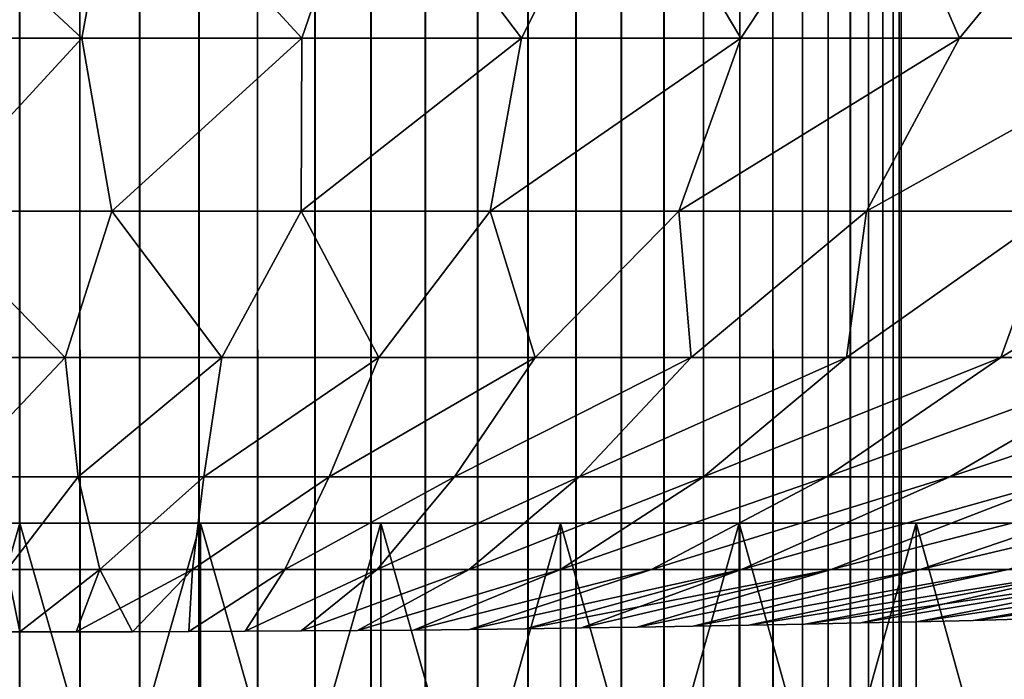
# Model space of a CAD drawing. Header units: millimetres. Extents: x -125 to 125, y -45 to 4025.
# Tile 474 of 656: x 0 to 3.13, y 3900.02 to 3902.11. Entities that reach past the tile are written whole.
import ezdxf

# ---------------------------------------------------------------- set-up
doc = ezdxf.new("R2010")
doc.units = ezdxf.units.MM
doc.header["$LTSCALE"] = 6.999206
for name, color, linetype in [('1', 7, 'CONTINUOUS'), ('2', 7, 'CONTINUOUS'), ('21', 7, 'CONTINUOUS'), ('22', 7, 'CONTINUOUS'), ('28', 7, 'CONTINUOUS')]:
    doc.layers.add(name, color=color, linetype=linetype)

msp = doc.modelspace()

# ---------------------------------------------------------------- linework, layer by layer
at = {"layer": '1', "color": 7, "linetype": 'CONTINUOUS'}
for points in [[(-0.1911, 3910, -2.7935), (0, 3910, -2.8), (-0.1911, 0, -2.7935), (-0.1911, 3910, -2.7935)], [(-0.1911, 0, -2.7935), (0, 3910, -2.8), (0, 0, -2.8), (-0.1911, 0, -2.7935)], [(0, 3910, -2.8), (0.1911, 3910, -2.7935), (0, 0, -2.8), (0, 3910, -2.8)], [(0, 0, -2.8), (0.1911, 3910, -2.7935), (0.1911, 0, -2.7935), (0, 0, -2.8)], [(0.1911, 3910, -2.7935), (0.3813, 3910, -2.7739), (0.1911, 0, -2.7935), (0.1911, 3910, -2.7935)], [(0.1911, 0, -2.7935), (0.3813, 3910, -2.7739), (0.3813, 0, -2.7739), (0.1911, 0, -2.7935)], [(0.3813, 3910, -2.7739), (0.5697, 3910, -2.7414), (0.3813, 0, -2.7739), (0.3813, 3910, -2.7739)], [(0.3813, 0, -2.7739), (0.5697, 3910, -2.7414), (0.5697, 0, -2.7414), (0.3813, 0, -2.7739)], [(0.5697, 3910, -2.7414), (0.7554, 3910, -2.6962), (0.5697, 0, -2.7414), (0.5697, 3910, -2.7414)], [(0.5697, 0, -2.7414), (0.7554, 3910, -2.6962), (0.7554, 0, -2.6962), (0.5697, 0, -2.7414)], [(0.7554, 3910, -2.6962), (0.9377, 3910, -2.6383), (0.7554, 0, -2.6962), (0.7554, 3910, -2.6962)], [(0.7554, 0, -2.6962), (0.9377, 3910, -2.6383), (0.9377, 0, -2.6383), (0.7554, 0, -2.6962)], [(0.9377, 3910, -2.6383), (1.1155, 3910, -2.5682), (0.9377, 0, -2.6383), (0.9377, 3910, -2.6383)], [(0.9377, 0, -2.6383), (1.1155, 3910, -2.5682), (1.1155, 0, -2.5682), (0.9377, 0, -2.6383)], [(1.1155, 3910, -2.5682), (1.2882, 3910, -2.4861), (1.1155, 0, -2.5682), (1.1155, 3910, -2.5682)], [(1.1155, 0, -2.5682), (1.2882, 3910, -2.4861), (1.2882, 0, -2.4861), (1.1155, 0, -2.5682)], [(1.2882, 3910, -2.4861), (1.4548, 3910, -2.3924), (1.2882, 0, -2.4861), (1.2882, 3910, -2.4861)], [(1.2882, 0, -2.4861), (1.4548, 3910, -2.3924), (1.4548, 0, -2.3924), (1.2882, 0, -2.4861)], [(1.4548, 3910, -2.3924), (1.6147, 3910, -2.2875), (1.4548, 0, -2.3924), (1.4548, 3910, -2.3924)], [(1.4548, 0, -2.3924), (1.6147, 3910, -2.2875), (1.6147, 0, -2.2875), (1.4548, 0, -2.3924)], [(1.6147, 3910, -2.2875), (1.767, 3910, -2.172), (1.6147, 0, -2.2875), (1.6147, 3910, -2.2875)], [(1.6147, 0, -2.2875), (1.767, 3910, -2.172), (1.767, 0, -2.172), (1.6147, 0, -2.2875)], [(1.767, 3910, -2.172), (1.9111, 3910, -2.0463), (1.767, 0, -2.172), (1.767, 3910, -2.172)], [(1.767, 0, -2.172), (1.9111, 3910, -2.0463), (1.9111, 0, -2.0463), (1.767, 0, -2.172)], [(1.9111, 3910, -2.0463), (2.0463, 3910, -1.9111), (1.9111, 0, -2.0463), (1.9111, 3910, -2.0463)], [(1.9111, 0, -2.0463), (2.0463, 3910, -1.9111), (2.0463, 0, -1.9111), (1.9111, 0, -2.0463)], [(2.0463, 3910, -1.9111), (2.172, 3910, -1.767), (2.0463, 0, -1.9111), (2.0463, 3910, -1.9111)], [(2.0463, 0, -1.9111), (2.172, 3910, -1.767), (2.172, 0, -1.767), (2.0463, 0, -1.9111)], [(2.172, 3910, -1.767), (2.2875, 3910, -1.6147), (2.172, 0, -1.767), (2.172, 3910, -1.767)], [(2.172, 0, -1.767), (2.2875, 3910, -1.6147), (2.2875, 0, -1.6147), (2.172, 0, -1.767)], [(2.2875, 3910, -1.6147), (2.3924, 3910, -1.4548), (2.2875, 0, -1.6147), (2.2875, 3910, -1.6147)], [(2.2875, 0, -1.6147), (2.3924, 3910, -1.4548), (2.3924, 0, -1.4548), (2.2875, 0, -1.6147)], [(2.3924, 3910, -1.4548), (2.4861, 3910, -1.2882), (2.3924, 0, -1.4548), (2.3924, 3910, -1.4548)], [(2.3924, 0, -1.4548), (2.4861, 3910, -1.2882), (2.4861, 0, -1.2882), (2.3924, 0, -1.4548)], [(2.4861, 3910, -1.2882), (2.5682, 3910, -1.1155), (2.4861, 0, -1.2882), (2.4861, 3910, -1.2882)], [(2.4861, 0, -1.2882), (2.5682, 3910, -1.1155), (2.5682, 0, -1.1155), (2.4861, 0, -1.2882)], [(2.5682, 3910, -1.1155), (2.6383, 3910, -0.9377), (2.5682, 0, -1.1155), (2.5682, 3910, -1.1155)], [(2.5682, 0, -1.1155), (2.6383, 3910, -0.9377), (2.6383, 0, -0.9377), (2.5682, 0, -1.1155)], [(2.6383, 3910, -0.9377), (2.6962, 3910, -0.7554), (2.6383, 0, -0.9377), (2.6383, 3910, -0.9377)], [(2.6383, 0, -0.9377), (2.6962, 3910, -0.7554), (2.6962, 0, -0.7554), (2.6383, 0, -0.9377)], [(2.6962, 3910, -0.7554), (2.7414, 3910, -0.5697), (2.6962, 0, -0.7554), (2.6962, 3910, -0.7554)], [(2.6962, 0, -0.7554), (2.7414, 3910, -0.5697), (2.7414, 0, -0.5697), (2.6962, 0, -0.7554)], [(2.7414, 3910, -0.5697), (2.7739, 3910, -0.3813), (2.7414, 0, -0.5697), (2.7414, 3910, -0.5697)], [(2.7414, 0, -0.5697), (2.7739, 3910, -0.3813), (2.7739, 0, -0.3813), (2.7414, 0, -0.5697)], [(2.7739, 3910, -0.3813), (2.7935, 3910, -0.1911), (2.7739, 0, -0.3813), (2.7739, 3910, -0.3813)], [(2.7739, 0, -0.3813), (2.7935, 3910, -0.1911), (2.7935, 0, -0.1911), (2.7739, 0, -0.3813)], [(2.8, 3910), (2.8, 0), (2.7935, 0, -0.1911), (2.8, 3910)], [(2.7935, 3910, -0.1911), (2.8, 3910), (2.7935, 0, -0.1911), (2.7935, 3910, -0.1911)]]:
    msp.add_3dface(points, dxfattribs=at)
at = {"layer": '2', "color": 7, "linetype": 'CONTINUOUS'}
for points in [[(0, 3910, 2.8), (-0.1911, 3910, 2.7935), (0, 0, 2.8), (0, 3910, 2.8)], [(0, 0, 2.8), (-0.1911, 3910, 2.7935), (-0.1911, 0, 2.7935), (0, 0, 2.8)], [(0.1911, 3910, 2.7935), (0, 3910, 2.8), (0.1911, 0, 2.7935), (0.1911, 3910, 2.7935)], [(0.1911, 0, 2.7935), (0, 3910, 2.8), (0, 0, 2.8), (0.1911, 0, 2.7935)], [(0.3813, 3910, 2.7739), (0.1911, 3910, 2.7935), (0.3813, 0, 2.7739), (0.3813, 3910, 2.7739)], [(0.3813, 0, 2.7739), (0.1911, 3910, 2.7935), (0.1911, 0, 2.7935), (0.3813, 0, 2.7739)], [(0.5697, 3910, 2.7414), (0.3813, 3910, 2.7739), (0.5697, 0, 2.7414), (0.5697, 3910, 2.7414)], [(0.5697, 0, 2.7414), (0.3813, 3910, 2.7739), (0.3813, 0, 2.7739), (0.5697, 0, 2.7414)], [(0.7554, 3910, 2.6962), (0.5697, 3910, 2.7414), (0.7554, 0, 2.6962), (0.7554, 3910, 2.6962)], [(0.7554, 0, 2.6962), (0.5697, 3910, 2.7414), (0.5697, 0, 2.7414), (0.7554, 0, 2.6962)], [(0.9377, 3910, 2.6383), (0.7554, 3910, 2.6962), (0.9377, 0, 2.6383), (0.9377, 3910, 2.6383)], [(0.9377, 0, 2.6383), (0.7554, 3910, 2.6962), (0.7554, 0, 2.6962), (0.9377, 0, 2.6383)], [(1.1155, 3910, 2.5682), (0.9377, 3910, 2.6383), (1.1155, 0, 2.5682), (1.1155, 3910, 2.5682)], [(1.1155, 0, 2.5682), (0.9377, 3910, 2.6383), (0.9377, 0, 2.6383), (1.1155, 0, 2.5682)], [(1.2882, 3910, 2.4861), (1.1155, 3910, 2.5682), (1.2882, 0, 2.4861), (1.2882, 3910, 2.4861)], [(1.2882, 0, 2.4861), (1.1155, 3910, 2.5682), (1.1155, 0, 2.5682), (1.2882, 0, 2.4861)], [(1.4548, 3910, 2.3924), (1.2882, 3910, 2.4861), (1.4548, 0, 2.3924), (1.4548, 3910, 2.3924)], [(1.4548, 0, 2.3924), (1.2882, 3910, 2.4861), (1.2882, 0, 2.4861), (1.4548, 0, 2.3924)], [(1.6147, 3910, 2.2875), (1.4548, 3910, 2.3924), (1.6147, 0, 2.2875), (1.6147, 3910, 2.2875)], [(1.6147, 0, 2.2875), (1.4548, 3910, 2.3924), (1.4548, 0, 2.3924), (1.6147, 0, 2.2875)], [(1.767, 3910, 2.172), (1.6147, 3910, 2.2875), (1.767, 0, 2.172), (1.767, 3910, 2.172)], [(1.767, 0, 2.172), (1.6147, 3910, 2.2875), (1.6147, 0, 2.2875), (1.767, 0, 2.172)], [(1.9111, 3910, 2.0463), (1.767, 3910, 2.172), (1.9111, 0, 2.0463), (1.9111, 3910, 2.0463)], [(1.9111, 0, 2.0463), (1.767, 3910, 2.172), (1.767, 0, 2.172), (1.9111, 0, 2.0463)], [(2.0463, 3910, 1.9111), (1.9111, 3910, 2.0463), (2.0463, 0, 1.9111), (2.0463, 3910, 1.9111)], [(2.0463, 0, 1.9111), (1.9111, 3910, 2.0463), (1.9111, 0, 2.0463), (2.0463, 0, 1.9111)], [(2.172, 3910, 1.767), (2.0463, 3910, 1.9111), (2.172, 0, 1.767), (2.172, 3910, 1.767)], [(2.172, 0, 1.767), (2.0463, 3910, 1.9111), (2.0463, 0, 1.9111), (2.172, 0, 1.767)], [(2.2875, 3910, 1.6147), (2.172, 3910, 1.767), (2.2875, 0, 1.6147), (2.2875, 3910, 1.6147)], [(2.2875, 0, 1.6147), (2.172, 3910, 1.767), (2.172, 0, 1.767), (2.2875, 0, 1.6147)], [(2.3924, 3910, 1.4548), (2.2875, 3910, 1.6147), (2.3924, 0, 1.4548), (2.3924, 3910, 1.4548)], [(2.3924, 0, 1.4548), (2.2875, 3910, 1.6147), (2.2875, 0, 1.6147), (2.3924, 0, 1.4548)], [(2.4861, 3910, 1.2882), (2.3924, 3910, 1.4548), (2.4861, 0, 1.2882), (2.4861, 3910, 1.2882)], [(2.4861, 0, 1.2882), (2.3924, 3910, 1.4548), (2.3924, 0, 1.4548), (2.4861, 0, 1.2882)], [(2.5682, 3910, 1.1155), (2.4861, 3910, 1.2882), (2.5682, 0, 1.1155), (2.5682, 3910, 1.1155)], [(2.5682, 0, 1.1155), (2.4861, 3910, 1.2882), (2.4861, 0, 1.2882), (2.5682, 0, 1.1155)], [(2.6383, 3910, 0.9377), (2.5682, 3910, 1.1155), (2.6383, 0, 0.9377), (2.6383, 3910, 0.9377)], [(2.6383, 0, 0.9377), (2.5682, 3910, 1.1155), (2.5682, 0, 1.1155), (2.6383, 0, 0.9377)], [(2.6962, 3910, 0.7554), (2.6383, 3910, 0.9377), (2.6962, 0, 0.7554), (2.6962, 3910, 0.7554)], [(2.6962, 0, 0.7554), (2.6383, 3910, 0.9377), (2.6383, 0, 0.9377), (2.6962, 0, 0.7554)], [(2.7414, 3910, 0.5697), (2.6962, 3910, 0.7554), (2.7414, 0, 0.5697), (2.7414, 3910, 0.5697)], [(2.7414, 0, 0.5697), (2.6962, 3910, 0.7554), (2.6962, 0, 0.7554), (2.7414, 0, 0.5697)], [(2.7739, 3910, 0.3813), (2.7414, 3910, 0.5697), (2.7739, 0, 0.3813), (2.7739, 3910, 0.3813)], [(2.7739, 0, 0.3813), (2.7414, 3910, 0.5697), (2.7414, 0, 0.5697), (2.7739, 0, 0.3813)], [(2.7935, 3910, 0.1911), (2.7739, 3910, 0.3813), (2.7935, 0, 0.1911), (2.7935, 3910, 0.1911)], [(2.7935, 0, 0.1911), (2.7739, 3910, 0.3813), (2.7739, 0, 0.3813), (2.7935, 0, 0.1911)], [(2.8, 0), (2.8, 3910), (2.7935, 3910, 0.1911), (2.8, 0)], [(2.8, 0), (2.7935, 3910, 0.1911), (2.7935, 0, 0.1911), (2.8, 0)]]:
    msp.add_3dface(points, dxfattribs=at)
at = {"layer": '21', "color": 7, "linetype": 'CONTINUOUS'}
for points in [[(0.1968, 3902.0553, 22.5734), (-0.4862, 3902.6892, 25.7842), (-0.5023, 3902.0553, 22.5687), (0.1968, 3902.0553, 22.5734)], [(0.3143, 3902.6892, 25.7868), (-0.4862, 3902.6892, 25.7842), (0.1968, 3902.0553, 22.5734), (0.3143, 3902.6892, 25.7868)], [(0.8957, 3902.0553, 22.5565), (0.3143, 3902.6892, 25.7868), (0.1968, 3902.0553, 22.5734), (0.8957, 3902.0553, 22.5565)], [(1.1144, 3902.6892, 25.7647), (0.3143, 3902.6892, 25.7868), (0.8957, 3902.0553, 22.5565), (1.1144, 3902.6892, 25.7647)], [(1.5937, 3902.0553, 22.5179), (1.1144, 3902.6892, 25.7647), (0.8957, 3902.0553, 22.5565), (1.5937, 3902.0553, 22.5179)], [(1.9134, 3902.6892, 25.7177), (1.1144, 3902.6892, 25.7647), (1.5937, 3902.0553, 22.5179), (1.9134, 3902.6892, 25.7177)], [(2.2902, 3902.0553, 22.4578), (1.9134, 3902.6892, 25.7177), (1.5937, 3902.0553, 22.5179), (2.2902, 3902.0553, 22.4578)], [(2.7106, 3902.6892, 25.6459), (1.9134, 3902.6892, 25.7177), (2.2902, 3902.0553, 22.4578), (2.7106, 3902.6892, 25.6459)], [(2.9846, 3902.0553, 22.3761), (2.7106, 3902.6892, 25.6459), (2.2902, 3902.0553, 22.4578), (2.9846, 3902.0553, 22.3761)], [(3.5052, 3902.6892, 25.5494), (2.7106, 3902.6892, 25.6459), (2.9846, 3902.0553, 22.3761), (3.5052, 3902.6892, 25.5494)], [(3.676, 3902.0553, 22.273), (3.5052, 3902.6892, 25.5494), (2.9846, 3902.0553, 22.3761), (3.676, 3902.0553, 22.273)], [(0.1968, 3902.0553, 22.5734), (-0.5023, 3902.0553, 22.5687), (-0.3089, 3901.5059, 19.3418), (0.1968, 3902.0553, 22.5734)], [(0.2926, 3901.5059, 19.3421), (0.1968, 3902.0553, 22.5734), (-0.3089, 3901.5059, 19.3418), (0.2926, 3901.5059, 19.3421)], [(0.8957, 3902.0553, 22.5565), (0.1968, 3902.0553, 22.5734), (0.2926, 3901.5059, 19.3421), (0.8957, 3902.0553, 22.5565)], [(0.8938, 3901.5059, 19.3236), (0.8957, 3902.0553, 22.5565), (0.2926, 3901.5059, 19.3421), (0.8938, 3901.5059, 19.3236)], [(1.5937, 3902.0553, 22.5179), (0.8957, 3902.0553, 22.5565), (0.8938, 3901.5059, 19.3236), (1.5937, 3902.0553, 22.5179)], [(1.4942, 3901.5059, 19.2865), (1.5937, 3902.0553, 22.5179), (0.8938, 3901.5059, 19.3236), (1.4942, 3901.5059, 19.2865)], [(2.2902, 3902.0553, 22.4578), (1.5937, 3902.0553, 22.5179), (1.4942, 3901.5059, 19.2865), (2.2902, 3902.0553, 22.4578)], [(2.0931, 3901.5059, 19.2307), (2.2902, 3902.0553, 22.4578), (1.4942, 3901.5059, 19.2865), (2.0931, 3901.5059, 19.2307)], [(2.9846, 3902.0553, 22.3761), (2.2902, 3902.0553, 22.4578), (2.0931, 3901.5059, 19.2307), (2.9846, 3902.0553, 22.3761)], [(2.69, 3901.5059, 19.1563), (2.9846, 3902.0553, 22.3761), (2.0931, 3901.5059, 19.2307), (2.69, 3901.5059, 19.1563)], [(3.676, 3902.0553, 22.273), (2.9846, 3902.0553, 22.3761), (2.69, 3901.5059, 19.1563), (3.676, 3902.0553, 22.273)], [(3.2843, 3901.5059, 19.0634), (3.676, 3902.0553, 22.273), (2.69, 3901.5059, 19.1563), (3.2843, 3901.5059, 19.0634)], [(0.1439, 3901.0413, 16.1003), (-0.3089, 3901.5059, 19.3418), (-0.3548, 3901.0413, 16.0971), (0.1439, 3901.0413, 16.1003)], [(0.2926, 3901.5059, 19.3421), (-0.3089, 3901.5059, 19.3418), (0.1439, 3901.0413, 16.1003), (0.2926, 3901.5059, 19.3421)], [(0.6425, 3901.0413, 16.0881), (0.2926, 3901.5059, 19.3421), (0.1439, 3901.0413, 16.1003), (0.6425, 3901.0413, 16.0881)], [(0.8938, 3901.5059, 19.3236), (0.2926, 3901.5059, 19.3421), (0.6425, 3901.0413, 16.0881), (0.8938, 3901.5059, 19.3236)], [(1.1405, 3901.0413, 16.0605), (0.8938, 3901.5059, 19.3236), (0.6425, 3901.0413, 16.0881), (1.1405, 3901.0413, 16.0605)], [(1.4942, 3901.5059, 19.2865), (0.8938, 3901.5059, 19.3236), (1.1405, 3901.0413, 16.0605), (1.4942, 3901.5059, 19.2865)], [(1.6373, 3901.0413, 16.0175), (1.4942, 3901.5059, 19.2865), (1.1405, 3901.0413, 16.0605), (1.6373, 3901.0413, 16.0175)], [(2.0931, 3901.5059, 19.2307), (1.4942, 3901.5059, 19.2865), (1.6373, 3901.0413, 16.0175), (2.0931, 3901.5059, 19.2307)], [(2.1326, 3901.0413, 15.9591), (2.0931, 3901.5059, 19.2307), (1.6373, 3901.0413, 16.0175), (2.1326, 3901.0413, 15.9591)], [(2.69, 3901.5059, 19.1563), (2.0931, 3901.5059, 19.2307), (2.1326, 3901.0413, 15.9591), (2.69, 3901.5059, 19.1563)], [(2.6258, 3901.0413, 15.8854), (2.69, 3901.5059, 19.1563), (2.1326, 3901.0413, 15.9591), (2.6258, 3901.0413, 15.8854)], [(3.2843, 3901.5059, 19.0634), (2.69, 3901.5059, 19.1563), (2.6258, 3901.0413, 15.8854), (3.2843, 3901.5059, 19.0634)], [(3.1165, 3901.0413, 15.7965), (3.2843, 3901.5059, 19.0634), (2.6258, 3901.0413, 15.8854), (3.1165, 3901.0413, 15.7965)], [(3.8755, 3901.5059, 18.9521), (3.2843, 3901.5059, 19.0634), (3.1165, 3901.0413, 15.7965), (3.8755, 3901.5059, 18.9521)], [(3.6043, 3901.0413, 15.6924), (3.8755, 3901.5059, 18.9521), (3.1165, 3901.0413, 15.7965), (3.6043, 3901.0413, 15.6924)], [(0.1439, 3901.0413, 16.1003), (-0.3548, 3901.0413, 16.0971), (-0.2139, 3900.6619, 12.8448), (0.1439, 3901.0413, 16.1003)], [(0.1854, 3900.6619, 12.8453), (0.1439, 3901.0413, 16.1003), (-0.2139, 3900.6619, 12.8448), (0.1854, 3900.6619, 12.8453)], [(0.6425, 3901.0413, 16.0881), (0.1439, 3901.0413, 16.1003), (0.1854, 3900.6619, 12.8453), (0.6425, 3901.0413, 16.0881)], [(0.5845, 3900.6619, 12.8333), (0.6425, 3901.0413, 16.0881), (0.1854, 3900.6619, 12.8453), (0.5845, 3900.6619, 12.8333)], [(1.1405, 3901.0413, 16.0605), (0.6425, 3901.0413, 16.0881), (0.5845, 3900.6619, 12.8333), (1.1405, 3901.0413, 16.0605)], [(0.9831, 3900.6619, 12.8089), (1.1405, 3901.0413, 16.0605), (0.5845, 3900.6619, 12.8333), (0.9831, 3900.6619, 12.8089)], [(1.6373, 3901.0413, 16.0175), (1.1405, 3901.0413, 16.0605), (0.9831, 3900.6619, 12.8089), (1.6373, 3901.0413, 16.0175)], [(1.3807, 3900.6619, 12.7722), (1.6373, 3901.0413, 16.0175), (0.9831, 3900.6619, 12.8089), (1.3807, 3900.6619, 12.7722)], [(2.1326, 3901.0413, 15.9591), (1.6373, 3901.0413, 16.0175), (1.3807, 3900.6619, 12.7722), (2.1326, 3901.0413, 15.9591)], [(1.7769, 3900.6619, 12.7231), (2.1326, 3901.0413, 15.9591), (1.3807, 3900.6619, 12.7722), (1.7769, 3900.6619, 12.7231)], [(2.6258, 3901.0413, 15.8854), (2.1326, 3901.0413, 15.9591), (1.7769, 3900.6619, 12.7231), (2.6258, 3901.0413, 15.8854)], [(2.1715, 3900.6619, 12.6618), (2.6258, 3901.0413, 15.8854), (1.7769, 3900.6619, 12.7231), (2.1715, 3900.6619, 12.6618)], [(3.1165, 3901.0413, 15.7965), (2.6258, 3901.0413, 15.8854), (2.1715, 3900.6619, 12.6618), (3.1165, 3901.0413, 15.7965)], [(2.5639, 3900.6619, 12.5882), (3.1165, 3901.0413, 15.7965), (2.1715, 3900.6619, 12.6618), (2.5639, 3900.6619, 12.5882)], [(3.6043, 3901.0413, 15.6924), (3.1165, 3901.0413, 15.7965), (2.5639, 3900.6619, 12.5882), (3.6043, 3901.0413, 15.6924)], [(2.9539, 3900.6619, 12.5024), (3.6043, 3901.0413, 15.6924), (2.5639, 3900.6619, 12.5882), (2.9539, 3900.6619, 12.5024)], [(4.0885, 3901.0413, 15.5732), (3.6043, 3901.0413, 15.6924), (2.9539, 3900.6619, 12.5024), (4.0885, 3901.0413, 15.5732)], [(3.341, 3900.6619, 12.4046), (4.0885, 3901.0413, 15.5732), (2.9539, 3900.6619, 12.5024), (3.341, 3900.6619, 12.4046)], [(0.1854, 3900.6619, 12.8453), (-0.2139, 3900.6619, 12.8448), (-0.0396, 3900.3679, 9.5834), (0.1854, 3900.6619, 12.8453)], [(0.2548, 3900.3679, 9.58), (0.1854, 3900.6619, 12.8453), (-0.0396, 3900.3679, 9.5834), (0.2548, 3900.3679, 9.58)], [(0.5845, 3900.6619, 12.8333), (0.1854, 3900.6619, 12.8453), (0.2548, 3900.3679, 9.58), (0.5845, 3900.6619, 12.8333)], [(0.5489, 3900.3679, 9.5677), (0.5845, 3900.6619, 12.8333), (0.2548, 3900.3679, 9.58), (0.5489, 3900.3679, 9.5677)], [(0.9831, 3900.6619, 12.8089), (0.5845, 3900.6619, 12.8333), (0.5489, 3900.3679, 9.5677), (0.9831, 3900.6619, 12.8089)], [(0.8425, 3900.3679, 9.5463), (0.9831, 3900.6619, 12.8089), (0.5489, 3900.3679, 9.5677), (0.8425, 3900.3679, 9.5463)], [(1.3807, 3900.6619, 12.7722), (0.9831, 3900.6619, 12.8089), (0.8425, 3900.3679, 9.5463), (1.3807, 3900.6619, 12.7722)], [(1.1354, 3900.3679, 9.5159), (1.3807, 3900.6619, 12.7722), (0.8425, 3900.3679, 9.5463), (1.1354, 3900.3679, 9.5159)], [(1.7769, 3900.6619, 12.7231), (1.3807, 3900.6619, 12.7722), (1.1354, 3900.3679, 9.5159), (1.7769, 3900.6619, 12.7231)], [(1.4271, 3900.3679, 9.4766), (1.7769, 3900.6619, 12.7231), (1.1354, 3900.3679, 9.5159), (1.4271, 3900.3679, 9.4766)], [(2.1715, 3900.6619, 12.6618), (1.7769, 3900.6619, 12.7231), (1.4271, 3900.3679, 9.4766), (2.1715, 3900.6619, 12.6618)], [(1.7175, 3900.3679, 9.4283), (2.1715, 3900.6619, 12.6618), (1.4271, 3900.3679, 9.4766), (1.7175, 3900.3679, 9.4283)], [(2.5639, 3900.6619, 12.5882), (2.1715, 3900.6619, 12.6618), (1.7175, 3900.3679, 9.4283), (2.5639, 3900.6619, 12.5882)], [(2.0063, 3900.3679, 9.3711), (2.5639, 3900.6619, 12.5882), (1.7175, 3900.3679, 9.4283), (2.0063, 3900.3679, 9.3711)], [(2.9539, 3900.6619, 12.5024), (2.5639, 3900.6619, 12.5882), (2.0063, 3900.3679, 9.3711), (2.9539, 3900.6619, 12.5024)], [(2.2931, 3900.3679, 9.305), (2.9539, 3900.6619, 12.5024), (2.0063, 3900.3679, 9.3711), (2.2931, 3900.3679, 9.305)], [(3.341, 3900.6619, 12.4046), (2.9539, 3900.6619, 12.5024), (2.2931, 3900.3679, 9.305), (3.341, 3900.6619, 12.4046)], [(2.5778, 3900.3679, 9.2302), (3.341, 3900.6619, 12.4046), (2.2931, 3900.3679, 9.305), (2.5778, 3900.3679, 9.2302)], [(3.7249, 3900.6619, 12.2947), (3.341, 3900.6619, 12.4046), (2.5778, 3900.3679, 9.2302), (3.7249, 3900.6619, 12.2947)], [(2.8601, 3900.3679, 9.1467), (3.7249, 3900.6619, 12.2947), (2.5778, 3900.3679, 9.2302), (2.8601, 3900.3679, 9.1467)], [(4.1052, 3900.6619, 12.173), (3.7249, 3900.6619, 12.2947), (2.8601, 3900.3679, 9.1467), (4.1052, 3900.6619, 12.173)], [(3.1397, 3900.3679, 9.0545), (4.1052, 3900.6619, 12.173), (2.8601, 3900.3679, 9.1467), (3.1397, 3900.3679, 9.0545)], [(0, 3900.1691, 6.5), (-0.0396, 3900.3679, 9.5834), (-0.176, 3900.1691, 6.4976), (0, 3900.1691, 6.5)], [(0.2548, 3900.3679, 9.58), (-0.0396, 3900.3679, 9.5834), (0, 3900.1691, 6.5), (0.2548, 3900.3679, 9.58)], [(0.1792, 3900.1692, 6.5), (0.2548, 3900.3679, 9.58), (0, 3900.1691, 6.5), (0.1792, 3900.1692, 6.5)], [(0.3582, 3900.1696, 6.5), (0.2548, 3900.3679, 9.58), (0.1792, 3900.1692, 6.5), (0.3582, 3900.1696, 6.5)], [(0.5489, 3900.3679, 9.5677), (0.2548, 3900.3679, 9.58), (0.3582, 3900.1696, 6.5), (0.5489, 3900.3679, 9.5677)], [(0.5371, 3900.1703, 6.5), (0.5489, 3900.3679, 9.5677), (0.3582, 3900.1696, 6.5), (0.5371, 3900.1703, 6.5)], [(0.8425, 3900.3679, 9.5463), (0.5489, 3900.3679, 9.5677), (0.5371, 3900.1703, 6.5), (0.8425, 3900.3679, 9.5463)], [(0.7159, 3900.1712, 6.5), (0.8425, 3900.3679, 9.5463), (0.5371, 3900.1703, 6.5), (0.7159, 3900.1712, 6.5)], [(1.1354, 3900.3679, 9.5159), (0.8425, 3900.3679, 9.5463), (0.7159, 3900.1712, 6.5), (1.1354, 3900.3679, 9.5159)], [(0.8945, 3900.1723, 6.5), (1.1354, 3900.3679, 9.5159), (0.7159, 3900.1712, 6.5), (0.8945, 3900.1723, 6.5)], [(1.4271, 3900.3679, 9.4766), (1.1354, 3900.3679, 9.5159), (0.8945, 3900.1723, 6.5), (1.4271, 3900.3679, 9.4766)], [(1.0728, 3900.1737, 6.5), (1.4271, 3900.3679, 9.4766), (0.8945, 3900.1723, 6.5), (1.0728, 3900.1737, 6.5)], [(1.7175, 3900.3679, 9.4283), (1.4271, 3900.3679, 9.4766), (1.0728, 3900.1737, 6.5), (1.7175, 3900.3679, 9.4283)], [(1.2509, 3900.1754, 6.5), (1.7175, 3900.3679, 9.4283), (1.0728, 3900.1737, 6.5), (1.2509, 3900.1754, 6.5)], [(2.0063, 3900.3679, 9.3711), (1.7175, 3900.3679, 9.4283), (1.2509, 3900.1754, 6.5), (2.0063, 3900.3679, 9.3711)], [(1.4288, 3900.1773, 6.5), (2.0063, 3900.3679, 9.3711), (1.2509, 3900.1754, 6.5), (1.4288, 3900.1773, 6.5)], [(2.2931, 3900.3679, 9.305), (2.0063, 3900.3679, 9.3711), (1.4288, 3900.1773, 6.5), (2.2931, 3900.3679, 9.305)], [(1.6065, 3900.1795, 6.5), (2.2931, 3900.3679, 9.305), (1.4288, 3900.1773, 6.5), (1.6065, 3900.1795, 6.5)], [(1.7839, 3900.1819, 6.5), (2.2931, 3900.3679, 9.305), (1.6065, 3900.1795, 6.5), (1.7839, 3900.1819, 6.5)], [(2.5778, 3900.3679, 9.2302), (2.2931, 3900.3679, 9.305), (1.7839, 3900.1819, 6.5), (2.5778, 3900.3679, 9.2302)], [(1.9613, 3900.1845, 6.5), (2.5778, 3900.3679, 9.2302), (1.7839, 3900.1819, 6.5), (1.9613, 3900.1845, 6.5)], [(2.8601, 3900.3679, 9.1467), (2.5778, 3900.3679, 9.2302), (1.9613, 3900.1845, 6.5), (2.8601, 3900.3679, 9.1467)], [(2.1387, 3900.1874, 6.5), (2.8601, 3900.3679, 9.1467), (1.9613, 3900.1845, 6.5), (2.1387, 3900.1874, 6.5)], [(3.1397, 3900.3679, 9.0545), (2.8601, 3900.3679, 9.1467), (2.1387, 3900.1874, 6.5), (3.1397, 3900.3679, 9.0545)], [(2.3161, 3900.1906, 6.5), (3.1397, 3900.3679, 9.0545), (2.1387, 3900.1874, 6.5), (2.3161, 3900.1906, 6.5)], [(3.4163, 3900.3679, 8.9538), (3.1397, 3900.3679, 9.0545), (2.3161, 3900.1906, 6.5), (3.4163, 3900.3679, 8.9538)], [(2.4937, 3900.194, 6.5), (3.4163, 3900.3679, 8.9538), (2.3161, 3900.1906, 6.5), (2.4937, 3900.194, 6.5)], [(2.6715, 3900.1977, 6.5), (3.4163, 3900.3679, 8.9538), (2.4937, 3900.194, 6.5), (2.6715, 3900.1977, 6.5)], [(3.6897, 3900.3679, 8.8447), (3.4163, 3900.3679, 8.9538), (2.6715, 3900.1977, 6.5), (3.6897, 3900.3679, 8.8447)], [(2.8499, 3900.2017, 6.5), (3.6897, 3900.3679, 8.8447), (2.6715, 3900.1977, 6.5), (2.8499, 3900.2017, 6.5)], [(3.9596, 3900.3679, 8.7272), (3.6897, 3900.3679, 8.8447), (2.8499, 3900.2017, 6.5), (3.9596, 3900.3679, 8.7272)], [(3.0289, 3900.2059, 6.5), (3.9596, 3900.3679, 8.7272), (2.8499, 3900.2017, 6.5), (3.0289, 3900.2059, 6.5)], [(4.2258, 3900.3679, 8.6014), (3.9596, 3900.3679, 8.7272), (3.0289, 3900.2059, 6.5), (4.2258, 3900.3679, 8.6014)], [(3.2088, 3900.2104, 6.5), (4.2258, 3900.3679, 8.6014), (3.0289, 3900.2059, 6.5), (3.2088, 3900.2104, 6.5)]]:
    msp.add_3dface(points, dxfattribs=at)
at = {"layer": '22', "color": 7, "linetype": 'CONTINUOUS'}
for points in [[(0.1968, 3902.0553, -22.5734), (-0.5023, 3902.0553, -22.5687), (-0.4862, 3902.6892, -25.7842), (0.1968, 3902.0553, -22.5734)], [(0.3143, 3902.6892, -25.7868), (0.1968, 3902.0553, -22.5734), (-0.4862, 3902.6892, -25.7842), (0.3143, 3902.6892, -25.7868)], [(0.8957, 3902.0553, -22.5565), (0.1968, 3902.0553, -22.5734), (0.3143, 3902.6892, -25.7868), (0.8957, 3902.0553, -22.5565)], [(1.1144, 3902.6892, -25.7647), (0.8957, 3902.0553, -22.5565), (0.3143, 3902.6892, -25.7868), (1.1144, 3902.6892, -25.7647)], [(1.5937, 3902.0553, -22.5179), (0.8957, 3902.0553, -22.5565), (1.1144, 3902.6892, -25.7647), (1.5937, 3902.0553, -22.5179)], [(1.9134, 3902.6892, -25.7177), (1.5937, 3902.0553, -22.5179), (1.1144, 3902.6892, -25.7647), (1.9134, 3902.6892, -25.7177)], [(2.2902, 3902.0553, -22.4578), (1.5937, 3902.0553, -22.5179), (1.9134, 3902.6892, -25.7177), (2.2902, 3902.0553, -22.4578)], [(2.7106, 3902.6892, -25.6459), (2.2902, 3902.0553, -22.4578), (1.9134, 3902.6892, -25.7177), (2.7106, 3902.6892, -25.6459)], [(2.9846, 3902.0553, -22.3761), (2.2902, 3902.0553, -22.4578), (2.7106, 3902.6892, -25.6459), (2.9846, 3902.0553, -22.3761)], [(3.5052, 3902.6892, -25.5494), (2.9846, 3902.0553, -22.3761), (2.7106, 3902.6892, -25.6459), (3.5052, 3902.6892, -25.5494)], [(3.676, 3902.0553, -22.273), (2.9846, 3902.0553, -22.3761), (3.5052, 3902.6892, -25.5494), (3.676, 3902.0553, -22.273)], [(0.1968, 3902.0553, -22.5734), (-0.3089, 3901.5059, -19.3418), (-0.5023, 3902.0553, -22.5687), (0.1968, 3902.0553, -22.5734)], [(0.2926, 3901.5059, -19.3421), (-0.3089, 3901.5059, -19.3418), (0.1968, 3902.0553, -22.5734), (0.2926, 3901.5059, -19.3421)], [(0.8957, 3902.0553, -22.5565), (0.2926, 3901.5059, -19.3421), (0.1968, 3902.0553, -22.5734), (0.8957, 3902.0553, -22.5565)], [(0.8938, 3901.5059, -19.3236), (0.2926, 3901.5059, -19.3421), (0.8957, 3902.0553, -22.5565), (0.8938, 3901.5059, -19.3236)], [(1.4942, 3901.5059, -19.2865), (0.8938, 3901.5059, -19.3236), (1.5937, 3902.0553, -22.5179), (1.4942, 3901.5059, -19.2865)], [(1.5937, 3902.0553, -22.5179), (0.8938, 3901.5059, -19.3236), (0.8957, 3902.0553, -22.5565), (1.5937, 3902.0553, -22.5179)], [(2.0931, 3901.5059, -19.2307), (1.4942, 3901.5059, -19.2865), (2.2902, 3902.0553, -22.4578), (2.0931, 3901.5059, -19.2307)], [(2.2902, 3902.0553, -22.4578), (1.4942, 3901.5059, -19.2865), (1.5937, 3902.0553, -22.5179), (2.2902, 3902.0553, -22.4578)], [(2.69, 3901.5059, -19.1563), (2.0931, 3901.5059, -19.2307), (2.9846, 3902.0553, -22.3761), (2.69, 3901.5059, -19.1563)], [(2.9846, 3902.0553, -22.3761), (2.0931, 3901.5059, -19.2307), (2.2902, 3902.0553, -22.4578), (2.9846, 3902.0553, -22.3761)], [(3.2843, 3901.5059, -19.0634), (2.69, 3901.5059, -19.1563), (3.676, 3902.0553, -22.273), (3.2843, 3901.5059, -19.0634)], [(3.676, 3902.0553, -22.273), (2.69, 3901.5059, -19.1563), (2.9846, 3902.0553, -22.3761), (3.676, 3902.0553, -22.273)], [(0.1439, 3901.0413, -16.1003), (-0.3548, 3901.0413, -16.0971), (-0.3089, 3901.5059, -19.3418), (0.1439, 3901.0413, -16.1003)], [(0.2926, 3901.5059, -19.3421), (0.1439, 3901.0413, -16.1003), (-0.3089, 3901.5059, -19.3418), (0.2926, 3901.5059, -19.3421)], [(0.6425, 3901.0413, -16.0881), (0.1439, 3901.0413, -16.1003), (0.2926, 3901.5059, -19.3421), (0.6425, 3901.0413, -16.0881)], [(0.8938, 3901.5059, -19.3236), (0.6425, 3901.0413, -16.0881), (0.2926, 3901.5059, -19.3421), (0.8938, 3901.5059, -19.3236)], [(1.1405, 3901.0413, -16.0605), (0.6425, 3901.0413, -16.0881), (0.8938, 3901.5059, -19.3236), (1.1405, 3901.0413, -16.0605)], [(1.4942, 3901.5059, -19.2865), (1.1405, 3901.0413, -16.0605), (0.8938, 3901.5059, -19.3236), (1.4942, 3901.5059, -19.2865)], [(1.6373, 3901.0413, -16.0175), (1.1405, 3901.0413, -16.0605), (1.4942, 3901.5059, -19.2865), (1.6373, 3901.0413, -16.0175)], [(2.0931, 3901.5059, -19.2307), (1.6373, 3901.0413, -16.0175), (1.4942, 3901.5059, -19.2865), (2.0931, 3901.5059, -19.2307)], [(2.1326, 3901.0413, -15.9591), (1.6373, 3901.0413, -16.0175), (2.0931, 3901.5059, -19.2307), (2.1326, 3901.0413, -15.9591)], [(2.69, 3901.5059, -19.1563), (2.1326, 3901.0413, -15.9591), (2.0931, 3901.5059, -19.2307), (2.69, 3901.5059, -19.1563)], [(2.6258, 3901.0413, -15.8854), (2.1326, 3901.0413, -15.9591), (2.69, 3901.5059, -19.1563), (2.6258, 3901.0413, -15.8854)], [(3.1165, 3901.0413, -15.7965), (2.6258, 3901.0413, -15.8854), (3.2843, 3901.5059, -19.0634), (3.1165, 3901.0413, -15.7965)], [(3.2843, 3901.5059, -19.0634), (2.6258, 3901.0413, -15.8854), (2.69, 3901.5059, -19.1563), (3.2843, 3901.5059, -19.0634)], [(3.6043, 3901.0413, -15.6924), (3.1165, 3901.0413, -15.7965), (3.8755, 3901.5059, -18.9521), (3.6043, 3901.0413, -15.6924)], [(3.8755, 3901.5059, -18.9521), (3.1165, 3901.0413, -15.7965), (3.2843, 3901.5059, -19.0634), (3.8755, 3901.5059, -18.9521)], [(0.1439, 3901.0413, -16.1003), (-0.2139, 3900.6619, -12.8448), (-0.3548, 3901.0413, -16.0971), (0.1439, 3901.0413, -16.1003)], [(0.1854, 3900.6619, -12.8453), (-0.2139, 3900.6619, -12.8448), (0.1439, 3901.0413, -16.1003), (0.1854, 3900.6619, -12.8453)], [(0.6425, 3901.0413, -16.0881), (0.1854, 3900.6619, -12.8453), (0.1439, 3901.0413, -16.1003), (0.6425, 3901.0413, -16.0881)], [(0.5845, 3900.6619, -12.8333), (0.1854, 3900.6619, -12.8453), (0.6425, 3901.0413, -16.0881), (0.5845, 3900.6619, -12.8333)], [(0.9831, 3900.6619, -12.8089), (0.5845, 3900.6619, -12.8333), (1.1405, 3901.0413, -16.0605), (0.9831, 3900.6619, -12.8089)], [(1.1405, 3901.0413, -16.0605), (0.5845, 3900.6619, -12.8333), (0.6425, 3901.0413, -16.0881), (1.1405, 3901.0413, -16.0605)], [(1.3807, 3900.6619, -12.7722), (0.9831, 3900.6619, -12.8089), (1.6373, 3901.0413, -16.0175), (1.3807, 3900.6619, -12.7722)], [(1.6373, 3901.0413, -16.0175), (0.9831, 3900.6619, -12.8089), (1.1405, 3901.0413, -16.0605), (1.6373, 3901.0413, -16.0175)], [(1.7769, 3900.6619, -12.7231), (1.3807, 3900.6619, -12.7722), (2.1326, 3901.0413, -15.9591), (1.7769, 3900.6619, -12.7231)], [(2.1326, 3901.0413, -15.9591), (1.3807, 3900.6619, -12.7722), (1.6373, 3901.0413, -16.0175), (2.1326, 3901.0413, -15.9591)], [(2.1715, 3900.6619, -12.6618), (1.7769, 3900.6619, -12.7231), (2.6258, 3901.0413, -15.8854), (2.1715, 3900.6619, -12.6618)], [(2.6258, 3901.0413, -15.8854), (1.7769, 3900.6619, -12.7231), (2.1326, 3901.0413, -15.9591), (2.6258, 3901.0413, -15.8854)], [(2.5639, 3900.6619, -12.5882), (2.1715, 3900.6619, -12.6618), (3.1165, 3901.0413, -15.7965), (2.5639, 3900.6619, -12.5882)], [(3.1165, 3901.0413, -15.7965), (2.1715, 3900.6619, -12.6618), (2.6258, 3901.0413, -15.8854), (3.1165, 3901.0413, -15.7965)], [(2.9539, 3900.6619, -12.5024), (2.5639, 3900.6619, -12.5882), (3.6043, 3901.0413, -15.6924), (2.9539, 3900.6619, -12.5024)], [(3.6043, 3901.0413, -15.6924), (2.5639, 3900.6619, -12.5882), (3.1165, 3901.0413, -15.7965), (3.6043, 3901.0413, -15.6924)], [(3.341, 3900.6619, -12.4046), (2.9539, 3900.6619, -12.5024), (4.0885, 3901.0413, -15.5732), (3.341, 3900.6619, -12.4046)], [(4.0885, 3901.0413, -15.5732), (2.9539, 3900.6619, -12.5024), (3.6043, 3901.0413, -15.6924), (4.0885, 3901.0413, -15.5732)], [(0.1854, 3900.6619, -12.8453), (-0.0396, 3900.3679, -9.5834), (-0.2139, 3900.6619, -12.8448), (0.1854, 3900.6619, -12.8453)], [(0.2548, 3900.3679, -9.58), (-0.0396, 3900.3679, -9.5834), (0.1854, 3900.6619, -12.8453), (0.2548, 3900.3679, -9.58)], [(0.5845, 3900.6619, -12.8333), (0.2548, 3900.3679, -9.58), (0.1854, 3900.6619, -12.8453), (0.5845, 3900.6619, -12.8333)], [(0.5489, 3900.3679, -9.5677), (0.2548, 3900.3679, -9.58), (0.5845, 3900.6619, -12.8333), (0.5489, 3900.3679, -9.5677)], [(0.8425, 3900.3679, -9.5463), (0.5489, 3900.3679, -9.5677), (0.9831, 3900.6619, -12.8089), (0.8425, 3900.3679, -9.5463)], [(0.9831, 3900.6619, -12.8089), (0.5489, 3900.3679, -9.5677), (0.5845, 3900.6619, -12.8333), (0.9831, 3900.6619, -12.8089)], [(1.1354, 3900.3679, -9.5159), (0.8425, 3900.3679, -9.5463), (1.3807, 3900.6619, -12.7722), (1.1354, 3900.3679, -9.5159)], [(1.3807, 3900.6619, -12.7722), (0.8425, 3900.3679, -9.5463), (0.9831, 3900.6619, -12.8089), (1.3807, 3900.6619, -12.7722)], [(1.4271, 3900.3679, -9.4766), (1.1354, 3900.3679, -9.5159), (1.7769, 3900.6619, -12.7231), (1.4271, 3900.3679, -9.4766)], [(1.7769, 3900.6619, -12.7231), (1.1354, 3900.3679, -9.5159), (1.3807, 3900.6619, -12.7722), (1.7769, 3900.6619, -12.7231)], [(1.7175, 3900.3679, -9.4283), (1.4271, 3900.3679, -9.4766), (2.1715, 3900.6619, -12.6618), (1.7175, 3900.3679, -9.4283)], [(2.1715, 3900.6619, -12.6618), (1.4271, 3900.3679, -9.4766), (1.7769, 3900.6619, -12.7231), (2.1715, 3900.6619, -12.6618)], [(2.0063, 3900.3679, -9.3711), (1.7175, 3900.3679, -9.4283), (2.5639, 3900.6619, -12.5882), (2.0063, 3900.3679, -9.3711)], [(2.5639, 3900.6619, -12.5882), (1.7175, 3900.3679, -9.4283), (2.1715, 3900.6619, -12.6618), (2.5639, 3900.6619, -12.5882)], [(2.2931, 3900.3679, -9.305), (2.0063, 3900.3679, -9.3711), (2.9539, 3900.6619, -12.5024), (2.2931, 3900.3679, -9.305)], [(2.9539, 3900.6619, -12.5024), (2.0063, 3900.3679, -9.3711), (2.5639, 3900.6619, -12.5882), (2.9539, 3900.6619, -12.5024)], [(2.5778, 3900.3679, -9.2302), (2.2931, 3900.3679, -9.305), (3.341, 3900.6619, -12.4046), (2.5778, 3900.3679, -9.2302)], [(3.341, 3900.6619, -12.4046), (2.2931, 3900.3679, -9.305), (2.9539, 3900.6619, -12.5024), (3.341, 3900.6619, -12.4046)], [(2.8601, 3900.3679, -9.1467), (2.5778, 3900.3679, -9.2302), (3.7249, 3900.6619, -12.2947), (2.8601, 3900.3679, -9.1467)], [(3.7249, 3900.6619, -12.2947), (2.5778, 3900.3679, -9.2302), (3.341, 3900.6619, -12.4046), (3.7249, 3900.6619, -12.2947)], [(3.1397, 3900.3679, -9.0545), (2.8601, 3900.3679, -9.1467), (4.1052, 3900.6619, -12.173), (3.1397, 3900.3679, -9.0545)], [(4.1052, 3900.6619, -12.173), (2.8601, 3900.3679, -9.1467), (3.7249, 3900.6619, -12.2947), (4.1052, 3900.6619, -12.173)], [(0, 3900.1691, -6.5), (-0.176, 3900.1691, -6.4976), (-0.0396, 3900.3679, -9.5834), (0, 3900.1691, -6.5)], [(0.2548, 3900.3679, -9.58), (0, 3900.1691, -6.5), (-0.0396, 3900.3679, -9.5834), (0.2548, 3900.3679, -9.58)], [(0.1792, 3900.1692, -6.5), (0, 3900.1691, -6.5), (0.2548, 3900.3679, -9.58), (0.1792, 3900.1692, -6.5)], [(0.3582, 3900.1696, -6.5), (0.1792, 3900.1692, -6.5), (0.5489, 3900.3679, -9.5677), (0.3582, 3900.1696, -6.5)], [(0.5489, 3900.3679, -9.5677), (0.1792, 3900.1692, -6.5), (0.2548, 3900.3679, -9.58), (0.5489, 3900.3679, -9.5677)], [(0.5371, 3900.1703, -6.5), (0.3582, 3900.1696, -6.5), (0.5489, 3900.3679, -9.5677), (0.5371, 3900.1703, -6.5)], [(0.7159, 3900.1712, -6.5), (0.5371, 3900.1703, -6.5), (0.8425, 3900.3679, -9.5463), (0.7159, 3900.1712, -6.5)], [(0.8425, 3900.3679, -9.5463), (0.5371, 3900.1703, -6.5), (0.5489, 3900.3679, -9.5677), (0.8425, 3900.3679, -9.5463)], [(0.8945, 3900.1723, -6.5), (0.7159, 3900.1712, -6.5), (1.1354, 3900.3679, -9.5159), (0.8945, 3900.1723, -6.5)], [(1.1354, 3900.3679, -9.5159), (0.7159, 3900.1712, -6.5), (0.8425, 3900.3679, -9.5463), (1.1354, 3900.3679, -9.5159)], [(1.0728, 3900.1737, -6.5), (0.8945, 3900.1723, -6.5), (1.4271, 3900.3679, -9.4766), (1.0728, 3900.1737, -6.5)], [(1.4271, 3900.3679, -9.4766), (0.8945, 3900.1723, -6.5), (1.1354, 3900.3679, -9.5159), (1.4271, 3900.3679, -9.4766)], [(1.2509, 3900.1754, -6.5), (1.0728, 3900.1737, -6.5), (1.7175, 3900.3679, -9.4283), (1.2509, 3900.1754, -6.5)], [(1.7175, 3900.3679, -9.4283), (1.0728, 3900.1737, -6.5), (1.4271, 3900.3679, -9.4766), (1.7175, 3900.3679, -9.4283)], [(1.4288, 3900.1773, -6.5), (1.2509, 3900.1754, -6.5), (2.0063, 3900.3679, -9.3711), (1.4288, 3900.1773, -6.5)], [(2.0063, 3900.3679, -9.3711), (1.2509, 3900.1754, -6.5), (1.7175, 3900.3679, -9.4283), (2.0063, 3900.3679, -9.3711)], [(1.6065, 3900.1795, -6.5), (1.4288, 3900.1773, -6.5), (2.2931, 3900.3679, -9.305), (1.6065, 3900.1795, -6.5)], [(2.2931, 3900.3679, -9.305), (1.4288, 3900.1773, -6.5), (2.0063, 3900.3679, -9.3711), (2.2931, 3900.3679, -9.305)], [(1.7839, 3900.1819, -6.5), (1.6065, 3900.1795, -6.5), (2.5778, 3900.3679, -9.2302), (1.7839, 3900.1819, -6.5)], [(2.5778, 3900.3679, -9.2302), (1.6065, 3900.1795, -6.5), (2.2931, 3900.3679, -9.305), (2.5778, 3900.3679, -9.2302)], [(1.9613, 3900.1845, -6.5), (1.7839, 3900.1819, -6.5), (2.5778, 3900.3679, -9.2302), (1.9613, 3900.1845, -6.5)], [(2.1387, 3900.1874, -6.5), (1.9613, 3900.1845, -6.5), (2.8601, 3900.3679, -9.1467), (2.1387, 3900.1874, -6.5)], [(2.8601, 3900.3679, -9.1467), (1.9613, 3900.1845, -6.5), (2.5778, 3900.3679, -9.2302), (2.8601, 3900.3679, -9.1467)], [(2.3161, 3900.1906, -6.5), (2.1387, 3900.1874, -6.5), (3.1397, 3900.3679, -9.0545), (2.3161, 3900.1906, -6.5)], [(3.1397, 3900.3679, -9.0545), (2.1387, 3900.1874, -6.5), (2.8601, 3900.3679, -9.1467), (3.1397, 3900.3679, -9.0545)], [(2.4937, 3900.194, -6.5), (2.3161, 3900.1906, -6.5), (3.4163, 3900.3679, -8.9538), (2.4937, 3900.194, -6.5)], [(3.4163, 3900.3679, -8.9538), (2.3161, 3900.1906, -6.5), (3.1397, 3900.3679, -9.0545), (3.4163, 3900.3679, -8.9538)], [(2.6715, 3900.1977, -6.5), (2.4937, 3900.194, -6.5), (3.6897, 3900.3679, -8.8447), (2.6715, 3900.1977, -6.5)], [(3.6897, 3900.3679, -8.8447), (2.4937, 3900.194, -6.5), (3.4163, 3900.3679, -8.9538), (3.6897, 3900.3679, -8.8447)], [(2.8499, 3900.2017, -6.5), (2.6715, 3900.1977, -6.5), (3.6897, 3900.3679, -8.8447), (2.8499, 3900.2017, -6.5)], [(3.0289, 3900.2059, -6.5), (2.8499, 3900.2017, -6.5), (3.9596, 3900.3679, -8.7272), (3.0289, 3900.2059, -6.5)], [(3.9596, 3900.3679, -8.7272), (2.8499, 3900.2017, -6.5), (3.6897, 3900.3679, -8.8447), (3.9596, 3900.3679, -8.7272)], [(3.2088, 3900.2104, -6.5), (3.0289, 3900.2059, -6.5), (4.2258, 3900.3679, -8.6014), (3.2088, 3900.2104, -6.5)], [(4.2258, 3900.3679, -8.6014), (3.0289, 3900.2059, -6.5), (3.9596, 3900.3679, -8.7272), (4.2258, 3900.3679, -8.6014)]]:
    msp.add_3dface(points, dxfattribs=at)
at = {"layer": '28', "color": 7, "linetype": 'CONTINUOUS'}
for points in [[(-0.5744, 3900.5144, -12.4868), (0, 3900.5144, -12.5), (-0.5744, 3898.5045, -12.4868), (-0.5744, 3900.5144, -12.4868)], [(-0.5744, 3898.5045, -12.4868), (0, 3900.5144, -12.5), (0, 3898.5045, -12.5), (-0.5744, 3898.5045, -12.4868)], [(0, 3900.5144, 12.5), (-0.5744, 3900.5144, 12.4868), (0, 3898.5045, 12.5), (0, 3900.5144, 12.5)], [(0, 3898.5045, 12.5), (-0.5744, 3900.5144, 12.4868), (-0.5744, 3898.5045, 12.4868), (0, 3898.5045, 12.5)], [(0, 3900.5144, -12.5), (0.5744, 3900.5144, -12.4868), (0, 3898.5045, -12.5), (0, 3900.5144, -12.5)], [(0, 3898.5045, -12.5), (0.5744, 3900.5144, -12.4868), (0.5744, 3898.5045, -12.4868), (0, 3898.5045, -12.5)], [(0.5744, 3900.5144, 12.4868), (0, 3900.5144, 12.5), (0.5744, 3898.5045, 12.4868), (0.5744, 3900.5144, 12.4868)], [(0.5744, 3898.5045, 12.4868), (0, 3900.5144, 12.5), (0, 3898.5045, 12.5), (0.5744, 3898.5045, 12.4868)], [(0.5744, 3900.5144, -12.4868), (1.1475, 3900.5144, -12.4472), (0.5744, 3898.5045, -12.4868), (0.5744, 3900.5144, -12.4868)], [(0.5744, 3898.5045, -12.4868), (1.1475, 3900.5144, -12.4472), (1.1475, 3898.5045, -12.4472), (0.5744, 3898.5045, -12.4868)], [(1.1475, 3900.5144, 12.4472), (0.5744, 3900.5144, 12.4868), (1.1475, 3898.5045, 12.4472), (1.1475, 3900.5144, 12.4472)], [(1.1475, 3898.5045, 12.4472), (0.5744, 3900.5144, 12.4868), (0.5744, 3898.5045, 12.4868), (1.1475, 3898.5045, 12.4472)], [(1.1475, 3900.5144, -12.4472), (1.7182, 3900.5144, -12.3813), (1.1475, 3898.5045, -12.4472), (1.1475, 3900.5144, -12.4472)], [(1.1475, 3898.5045, -12.4472), (1.7182, 3900.5144, -12.3813), (1.7182, 3898.5045, -12.3813), (1.1475, 3898.5045, -12.4472)], [(1.7182, 3900.5144, 12.3813), (1.1475, 3900.5144, 12.4472), (1.7182, 3898.5045, 12.3813), (1.7182, 3900.5144, 12.3813)], [(1.7182, 3898.5045, 12.3813), (1.1475, 3900.5144, 12.4472), (1.1475, 3898.5045, 12.4472), (1.7182, 3898.5045, 12.3813)], [(1.7182, 3900.5144, -12.3813), (2.2853, 3900.5144, -12.2893), (1.7182, 3898.5045, -12.3813), (1.7182, 3900.5144, -12.3813)], [(1.7182, 3898.5045, -12.3813), (2.2853, 3900.5144, -12.2893), (2.2853, 3898.5045, -12.2893), (1.7182, 3898.5045, -12.3813)], [(2.2853, 3900.5144, 12.2893), (1.7182, 3900.5144, 12.3813), (2.2853, 3898.5045, 12.2893), (2.2853, 3900.5144, 12.2893)], [(2.2853, 3898.5045, 12.2893), (1.7182, 3900.5144, 12.3813), (1.7182, 3898.5045, 12.3813), (2.2853, 3898.5045, 12.2893)], [(2.2853, 3900.5144, -12.2893), (2.8476, 3900.5144, -12.1713), (2.2853, 3898.5045, -12.2893), (2.2853, 3900.5144, -12.2893)], [(2.2853, 3898.5045, -12.2893), (2.8476, 3900.5144, -12.1713), (2.8476, 3898.5045, -12.1713), (2.2853, 3898.5045, -12.2893)], [(2.8476, 3900.5144, 12.1713), (2.2853, 3900.5144, 12.2893), (2.8476, 3898.5045, 12.1713), (2.8476, 3900.5144, 12.1713)], [(2.8476, 3898.5045, 12.1713), (2.2853, 3900.5144, 12.2893), (2.2853, 3898.5045, 12.2893), (2.8476, 3898.5045, 12.1713)], [(2.8476, 3900.5144, -12.1713), (3.4038, 3900.5144, -12.0276), (2.8476, 3898.5045, -12.1713), (2.8476, 3900.5144, -12.1713)], [(2.8476, 3898.5045, -12.1713), (3.4038, 3900.5144, -12.0276), (3.4038, 3898.5045, -12.0276), (2.8476, 3898.5045, -12.1713)], [(3.4038, 3900.5144, 12.0276), (2.8476, 3900.5144, 12.1713), (3.4038, 3898.5045, 12.0276), (3.4038, 3900.5144, 12.0276)], [(3.4038, 3898.5045, 12.0276), (2.8476, 3900.5144, 12.1713), (2.8476, 3898.5045, 12.1713), (3.4038, 3898.5045, 12.0276)]]:
    msp.add_3dface(points, dxfattribs=at)

doc.saveas('drawing.dxf')
